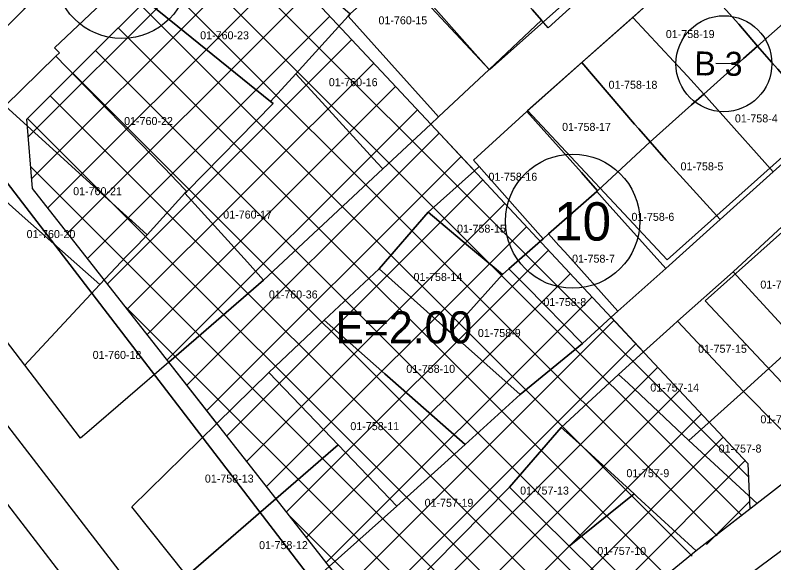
# Model space of a CAD drawing. Extents: x 413946 to 415528, y 4453939 to 4454944.
# Drawn here: x 414736.9 to 414831.7, y 4454557.8 to 4454626.3 of the extents above; entities that cross this region are included whole.
import ezdxf

# ---------------------------------------------------------------- set-up
doc = ezdxf.new("R2010")
doc.units = 0
for name, color, linetype in [('0_KADASTRO', 7, 'Continuous'), ('Level 27', 7, 'Continuous'), ('Level 28', 7, 'Continuous'), ('Level 29', 7, 'Continuous'), ('Level 30', 7, 'Continuous'), ('Level 32', 7, 'Continuous'), ('Level 34', 7, 'Continuous'), ('Level 58', 7, 'Continuous'), ('Level 62', 7, 'Continuous')]:
    doc.layers.add(name, color=color, linetype=linetype)

msp = doc.modelspace()

# ---------------------------------------------------------------- linework, layer by layer
at = {"layer": '0_KADASTRO'}
for points in [[(414718.56, 4454632.6), (414722.74, 4454637.65), (414732.06, 4454644.01), (414742.34, 4454631.46), (414733.61, 4454622.72), (414726.72, 4454622.26)], [(414792.59, 4454637.22), (414793.72, 4454637.96), (414797.75, 4454640.62), (414800.16, 4454642.22), (414801.56, 4454640.65), (414802.342, 4454639.772), (414808.15, 4454633.25), (414809.58, 4454631.65), (414810.25, 4454630.9), (414803.53, 4454624.77), (414802.69, 4454625.73), (414801.56, 4454627.02), (414800.94, 4454627.73), (414794.19, 4454635.4)], [(414750.5, 4454630.44), (414756.14, 4454635.55), (414762.09, 4454640.94), (414762.42, 4454640.65), (414767.76, 4454636.04), (414778.8, 4454626.52), (414778.55, 4454626.22), (414771.99, 4454619), (414768.84, 4454615.53), (414757.26, 4454624.94), (414751.26, 4454629.81)], [(414820.984, 4454632.305), (414827.76, 4454638.31), (414834.67, 4454630.5), (414836.46, 4454628.48), (414829.69, 4454622.45), (414827.38, 4454625.21)], [(414784.63, 4454631.75), (414791.12, 4454636.26), (414792.59, 4454637.22), (414794.19, 4454635.4), (414800.94, 4454627.73), (414801.56, 4454627.02), (414802.69, 4454625.73), (414796.17, 4454619.52), (414794.407, 4454621.517), (414789.84, 4454626.69), (414787.33, 4454629.55), (414787.04, 4454629.3)], [(414778.55, 4454626.22), (414778.8, 4454626.52), (414784.63, 4454631.75), (414787.04, 4454629.3), (414787.33, 4454629.55), (414789.84, 4454626.69), (414794.407, 4454621.517), (414796.17, 4454619.52), (414789.83, 4454613.63), (414789.17, 4454614.37), (414783.62, 4454620.55), (414781.8, 4454622.6)], [(414814.12, 4454626.06), (414820.984, 4454632.305), (414827.38, 4454625.21), (414829.69, 4454622.45), (414827.96, 4454620.91), (414822.98, 4454616.47), (414820.93, 4454618.7)], [(414741.98, 4454621.21), (414742.43, 4454621.64), (414741.81, 4454622.25), (414747.69, 4454627.8), (414750.5, 4454630.44), (414751.26, 4454629.81), (414757.26, 4454624.94), (414768.84, 4454615.53), (414769.17, 4454615.27), (414758.36, 4454604.3), (414756.95, 4454605.76), (414756.62, 4454606.1)], [(414829.69, 4454622.45), (414836.46, 4454628.48), (414839, 4454625.6), (414845.05, 4454618.73), (414838.3, 4454612.68), (414832.23, 4454619.57), (414831.45, 4454620.45)], [(414771.99, 4454619), (414778.55, 4454626.22), (414781.8, 4454622.6), (414783.62, 4454620.55), (414789.17, 4454614.37), (414789.83, 4454613.63), (414788.849, 4454612.715), (414782.85, 4454607.12), (414782.167, 4454607.867), (414774.81, 4454615.92)], [(414807.73, 4454620.42), (414814.12, 4454626.06), (414820.93, 4454618.7), (414822.98, 4454616.47), (414821.45, 4454615.11), (414816.26, 4454610.48), (414814.87, 4454612.11), (414814.34, 4454612.72)], [(414822.98, 4454616.47), (414827.96, 4454620.91), (414829.69, 4454622.45), (414831.45, 4454620.45), (414832.23, 4454619.57), (414838.3, 4454612.68), (414831.67, 4454606.75), (414825.03, 4454614.17)], [(414735.65, 4454615.01), (414741.98, 4454621.21), (414756.62, 4454606.1), (414756.95, 4454605.76), (414758.36, 4454604.3), (414758.11, 4454604.06), (414753.39, 4454598.87), (414751.47, 4454600.61), (414751.32, 4454600.75)], [(414800.86, 4454614.3), (414807.73, 4454620.42), (414814.34, 4454612.72), (414814.87, 4454612.11), (414816.26, 4454610.48), (414809.7, 4454604.38), (414807.68, 4454606.64)], [(414758.11, 4454604.06), (414758.36, 4454604.3), (414769.17, 4454615.27), (414768.84, 4454615.53), (414771.99, 4454619), (414774.81, 4454615.92), (414782.167, 4454607.867), (414782.85, 4454607.12), (414767.95, 4454593.19), (414765.93, 4454595.43)], [(414816.26, 4454610.48), (414821.45, 4454615.11), (414822.98, 4454616.47), (414825.03, 4454614.17), (414831.67, 4454606.75), (414825.01, 4454600.76), (414818.3, 4454608.21)], [(414729.17, 4454608.84), (414735.65, 4454615.01), (414751.32, 4454600.75), (414751.47, 4454600.61), (414753.39, 4454598.87), (414752.25, 4454597.62), (414750.83, 4454596.2), (414747.5, 4454592.64), (414737.78, 4454601.24), (414734.9, 4454603.78)], [(414794.9, 4454607.41), (414794.21, 4454608.19), (414800.86, 4454614.3), (414807.68, 4454606.64), (414809.7, 4454604.38), (414809.61, 4454604.29), (414803.58, 4454598.98), (414802.9, 4454598.38), (414800.94, 4454600.59), (414799.38, 4454602.35)], [(414756.103, 4454582.947), (414767.95, 4454593.19), (414782.85, 4454607.12), (414788.849, 4454612.715), (414794.303, 4454606.874), (414788.55, 4454601.71), (414782.4, 4454594.61), (414775.55, 4454588.17), (414768.63, 4454581.64), (414762.128, 4454575.271)], [(414809.61, 4454604.29), (414809.7, 4454604.38), (414816.26, 4454610.48), (414818.3, 4454608.21), (414825.01, 4454600.76), (414818.23, 4454594.67), (414810.91, 4454602.84)], [(414729.17, 4454608.84), (414734.9, 4454603.78), (414737.78, 4454601.24), (414747.5, 4454592.64), (414738.56, 4454583.04), (414738.1, 4454582.55), (414730.55, 4454592.44), (414723.1, 4454602.2), (414726.83, 4454606.61)], [(414788.55, 4454601.71), (414794.303, 4454606.874), (414794.9, 4454607.41), (414799.38, 4454602.35), (414800.94, 4454600.59), (414802.9, 4454598.38), (414798.63, 4454594.61), (414797.81, 4454593.89), (414796.53, 4454594.97), (414793.59, 4454597.46)], [(414738.1, 4454582.55), (414738.56, 4454583.04), (414747.5, 4454592.64), (414750.83, 4454596.2), (414752.25, 4454597.62), (414753.39, 4454598.87), (414758.11, 4454604.06), (414765.93, 4454595.43), (414767.95, 4454593.19), (414756.103, 4454582.947), (414745.87, 4454574.1), (414745.07, 4454573.41)], [(414803.58, 4454598.98), (414809.61, 4454604.29), (414810.91, 4454602.84), (414818.23, 4454594.67), (414812.23, 4454589.32), (414805.6, 4454596.72), (414804.88, 4454597.52)], [(414782.4, 4454594.61), (414788.55, 4454601.71), (414793.59, 4454597.46), (414796.53, 4454594.97), (414797.81, 4454593.89), (414791.34, 4454586.63), (414790.34, 4454587.52), (414789.96, 4454587.86)], [(414826.65, 4454594.24), (414833.31, 4454600.4), (414839.45, 4454593.54), (414841.95, 4454590.75), (414838.85, 4454588.47), (414834.73, 4454585.43), (414832.77, 4454587.57)], [(414798.63, 4454594.61), (414802.9, 4454598.38), (414803.58, 4454598.98), (414804.88, 4454597.52), (414805.6, 4454596.72), (414812.23, 4454589.32), (414811.403, 4454588.56), (414807.82, 4454585.27), (414800.77, 4454592.43)], [(414775.55, 4454588.17), (414782.4, 4454594.61), (414789.96, 4454587.86), (414790.34, 4454587.52), (414791.34, 4454586.63), (414800.04, 4454578.87), (414793.14, 4454572.64), (414784.1, 4454580.62), (414783.11, 4454581.49)], [(414791.34, 4454586.63), (414797.81, 4454593.89), (414798.63, 4454594.61), (414800.77, 4454592.43), (414807.82, 4454585.27), (414800.04, 4454578.87)], [(414819.71, 4454588.06), (414826.65, 4454594.24), (414832.77, 4454587.57), (414834.73, 4454585.43), (414827.96, 4454579.25)], [(414768.63, 4454581.64), (414775.55, 4454588.17), (414783.11, 4454581.49), (414784.1, 4454580.62), (414793.14, 4454572.64), (414784.61, 4454564.93), (414777.27, 4454572.61), (414776.44, 4454573.47)], [(414776.168, 4454557.385), (414784.61, 4454564.93), (414793.14, 4454572.64), (414800.04, 4454578.87), (414807.82, 4454585.27), (414811.403, 4454588.56), (414815.454, 4454584.221), (414812.33, 4454581.39), (414805.17, 4454574.78), (414798.69, 4454567.3), (414786.05, 4454554.44), (414781.714, 4454550.32)], [(414812.33, 4454581.39), (414815.454, 4454584.221), (414819.16, 4454587.58), (414819.71, 4454588.06), (414827.96, 4454579.25), (414821.13, 4454573.14), (414819.62, 4454574.55), (414813.51, 4454580.29)], [(414827.96, 4454579.25), (414834.73, 4454585.43), (414838.02, 4454581.72), (414843.26, 4454575.81), (414836.54, 4454570.6)], [(414751.49, 4454564.85), (414762.128, 4454575.271), (414768.63, 4454581.64), (414776.44, 4454573.47), (414777.27, 4454572.61), (414758.56, 4454556.37), (414758.37, 4454556.21)], [(414805.17, 4454574.78), (414812.33, 4454581.39), (414813.51, 4454580.29), (414819.62, 4454574.55), (414821.13, 4454573.14), (414829.65, 4454565.26), (414822.01, 4454559.34), (414814.64, 4454566.1), (414814.28, 4454566.45), (414806.93, 4454573.17)], [(414821.13, 4454573.14), (414827.96, 4454579.25), (414836.54, 4454570.6), (414829.65, 4454565.26)], [(414798.69, 4454567.3), (414805.17, 4454574.78), (414806.93, 4454573.17), (414814.28, 4454566.45), (414806.17, 4454559.91)], [(414758.37, 4454556.21), (414758.56, 4454556.37), (414777.27, 4454572.61), (414784.61, 4454564.93), (414776.168, 4454557.385), (414766.34, 4454548.6), (414765.22, 4454547.6)], [(414786.05, 4454554.44), (414798.69, 4454567.3), (414806.17, 4454559.91), (414806.45, 4454559.64), (414813.68, 4454552.5), (414804.34, 4454544.85), (414800.07, 4454541.35)], [(414806.17, 4454559.91), (414814.28, 4454566.45), (414814.64, 4454566.1), (414822.01, 4454559.34), (414813.68, 4454552.5), (414806.45, 4454559.64)], [(414828.13, 4454554.28), (414827.58, 4454555.57), (414837.388, 4454562.892), (414842.91, 4454549.55), (414842.19, 4454549.25), (414840.44, 4454548.51), (414833.58, 4454545.65), (414832.04, 4454545)]]:
    msp.add_lwpolyline(points, close=True, dxfattribs=at)
at = {"layer": 'Level 27'}
for p, q in [((414834.294, 4454653.381), (414796.185, 4454619.51)), ((414796.185, 4454619.51), (414770.073, 4454647.476)), ((414800.964, 4454614.392), (414833.827, 4454643.6)), ((414851.586, 4454625.422), (414818.388, 4454595.731)), ((414823.167, 4454590.613), (414856.48, 4454620.408)), ((414818.388, 4454595.731), (414800.964, 4454614.392)), ((414839.622, 4454572.99), (414823.167, 4454590.613))]:
    msp.add_line(p, q, dxfattribs=at)
msp.add_lwpolyline([(414828.727, 4454564.544), (414822.01, 4454559.34), (414813.68, 4454552.5), (414800.07, 4454541.35), (414795.422, 4454537.492)], dxfattribs=at)
at = {"layer": 'Level 28'}
for p, q in [((414767.308, 4454635.785), (414788.876, 4454612.686)), ((414788.876, 4454612.686), (414813.757, 4454586.039)), ((414813.757, 4454586.039), (414828.483, 4454570.268))]:
    msp.add_line(p, q, dxfattribs=at)
for points in [[(414754.206, 4454643.343), (414733.609, 4454622.72), (414726.724, 4454622.261)], [(414738.356, 4454613.322), (414761.266, 4454636.261)]]:
    msp.add_lwpolyline(points, dxfattribs=at)
at = {"layer": 'Level 29'}
for points in [[(414795.422, 4454537.492), (414791.446, 4454537.922), (414739.066, 4454604.651), (414738.356, 4454613.322)], [(414828.483, 4454570.268), (414828.727, 4454564.544)]]:
    msp.add_lwpolyline(points, dxfattribs=at)
at = {"layer": 'Level 32'}
msp.add_line((414826.498, 4454620.256), (414824.498, 4454620.276), dxfattribs=at)
msp.add_circle((414825.498, 4454620.266), 6, dxfattribs=at)
at = {"layer": 'Level 34'}
for p, q in [((414738.537, 4454611.11), (414763.512, 4454636.084)), ((414828.555, 4454568.587), (414761.074, 4454636.068)), ((414738.965, 4454605.881), (414768.062, 4454634.978)), ((414827.759, 4454563.726), (414758.247, 4454633.238)), ((414740.969, 4454602.227), (414770.793, 4454632.052)), ((414824.636, 4454561.192), (414755.42, 4454630.408)), ((414743.456, 4454599.058), (414773.525, 4454629.127)), ((414821.513, 4454558.659), (414752.594, 4454627.578)), ((414745.944, 4454595.889), (414776.256, 4454626.201)), ((414818.39, 4454556.125), (414749.767, 4454624.748)), ((414748.432, 4454592.72), (414778.988, 4454623.276)), ((414815.267, 4454553.591), (414746.94, 4454621.917)), ((414750.919, 4454589.551), (414781.719, 4454620.351)), ((414812.143, 4454551.057), (414744.114, 4454619.087)), ((414753.407, 4454586.381), (414784.451, 4454617.425)), ((414809.02, 4454548.524), (414741.287, 4454616.257)), ((414755.895, 4454583.212), (414787.182, 4454614.5)), ((414805.897, 4454545.99), (414738.461, 4454613.427)), ((414758.382, 4454580.043), (414789.914, 4454611.575)), ((414760.87, 4454576.874), (414792.645, 4454608.649)), ((414802.774, 4454543.456), (414738.842, 4454607.388)), ((414763.358, 4454573.705), (414795.377, 4454605.724)), ((414765.845, 4454570.536), (414798.108, 4454602.798)), ((414768.333, 4454567.366), (414800.84, 4454599.873)), ((414770.821, 4454564.197), (414803.571, 4454596.948)), ((414773.308, 4454561.028), (414806.303, 4454594.022)), ((414775.796, 4454557.859), (414809.034, 4454591.097)), ((414799.651, 4454540.923), (414750.541, 4454590.032)), ((414778.284, 4454554.69), (414811.766, 4454588.172)), ((414780.772, 4454551.521), (414814.497, 4454585.246)), ((414783.259, 4454548.351), (414817.229, 4454582.321)), ((414785.747, 4454545.182), (414819.96, 4454579.396)), ((414788.235, 4454542.013), (414822.692, 4454576.47)), ((414790.722, 4454538.844), (414825.423, 4454573.545)), ((414795.066, 4454537.531), (414828.155, 4454570.62)), ((414823.302, 4454560.11), (414828.686, 4454565.494)), ((414796.528, 4454538.389), (414771.191, 4454563.725))]:
    msp.add_line(p, q, dxfattribs=at)
at = {"layer": 'Level 58'}
for centre in [(414750.242, 4454631.815), (414806.601, 4454600.57)]:
    msp.add_circle(centre, 8.4, dxfattribs=at)
at = {"layer": 'Level 62'}
for p, q in [((414527.05, 4454846.14), (414750.3, 4454556.32)), ((414522.3, 4454842.48), (414745.54, 4454552.67))]:
    msp.add_line(p, q, dxfattribs=at)
for points in [[(414789.12, 4454536.008), (414724.357, 4454620.395)], [(414789.131, 4454536.013), (414724.37, 4454620.402)]]:
    msp.add_lwpolyline(points, dxfattribs=at)

# ---------------------------------------------------------------- texts
at = {"layer": '0_KADASTRO'}
for s, p in [('01-760-15', (414782.319, 4454625.194)), ('01-760-23', (414760.031, 4454623.321)), ('01-758-19', (414818.236, 4454623.475)), ('01-760-16', (414776.111, 4454617.453)), ('01-758-18', (414811.084, 4454617.132)), ('01-760-22', (414750.524, 4454612.595)), ('01-758-4', (414826.873, 4454612.924)), ('01-758-17', (414805.272, 4454611.863)), ('01-758-5', (414820.079, 4454606.927)), ('01-758-16', (414796.069, 4454605.626)), ('01-760-21', (414744.155, 4454603.819)), ('01-760-17', (414762.917, 4454600.894)), ('01-758-6', (414813.945, 4454600.61)), ('01-760-20', (414738.335, 4454598.456)), ('01-758-15', (414792.141, 4454599.137)), ('01-758-7', (414806.52, 4454595.382)), ('01-758-14', (414786.705, 4454593.093)), ('01-757-16', (414830.053, 4454592.138)), ('01-760-36', (414768.617, 4454590.903)), ('01-758-8', (414802.934, 4454589.958)), ('01-758-9', (414794.742, 4454586.086)), ('01-757-15', (414822.271, 4454584.107)), ('01-760-18', (414746.593, 4454583.342)), ('01-758-10', (414785.799, 4454581.6)), ('01-757-14', (414816.297, 4454579.257)), ('01-757-7', (414830.059, 4454575.292)), ('01-758-11', (414778.806, 4454574.433)), ('01-757-8', (414824.84, 4454571.63)), ('01-757-9', (414813.313, 4454568.548)), ('01-758-13', (414760.619, 4454567.875)), ('01-757-13', (414800.025, 4454566.374)), ('01-757-19', (414788.085, 4454564.845)), ('01-758-12', (414767.395, 4454559.551)), ('01-757-10', (414809.677, 4454558.825))]:
    msp.add_text(s, height=1, dxfattribs=at).set_placement(p)
at = {"layer": 'Level 30'}
msp.add_text('E=2.00', height=4, dxfattribs=at).set_placement((414776.929, 4454585.297))
at = {"layer": 'Level 32'}
msp.add_text('B 3', height=3, rotation=359.4141, dxfattribs=at).set_placement((414821.799, 4454618.804))
at = {"layer": 'Level 58'}
msp.add_text('10', height=4.8, rotation=359.4141, dxfattribs=at).set_placement((414804.235, 4454598.194))

doc.saveas('drawing.dxf')
